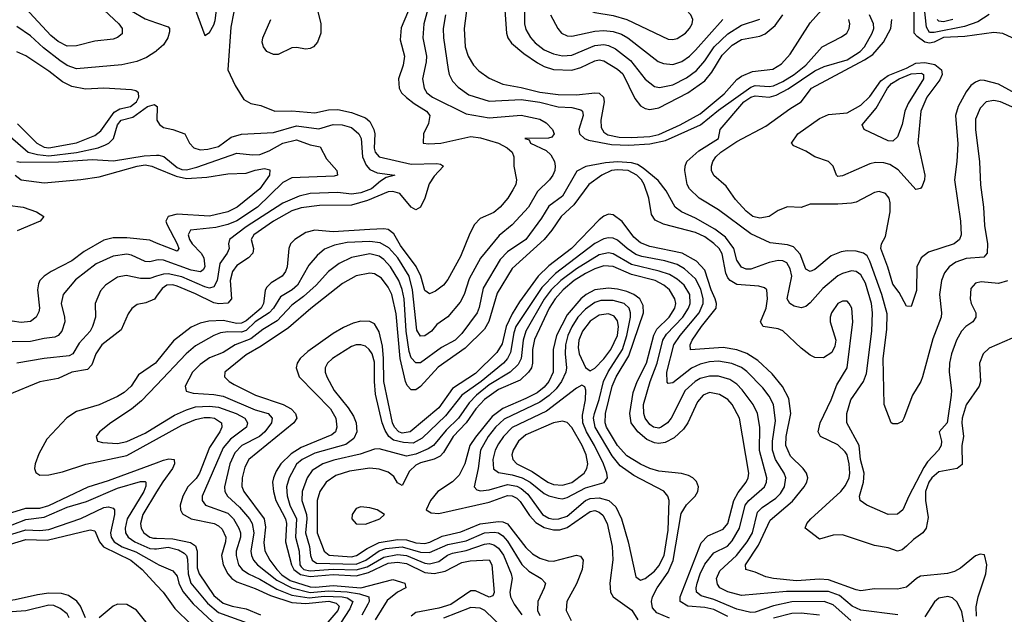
# Model space of a CAD drawing. Header units: inches. Extents: x 990535 to 1117859, y 769386 to 892122.
# Tile 345 of 656: x 1069403 to 1073696, y 795934 to 798529. Entities that reach past the tile are written whole.
import ezdxf

# ---------------------------------------------------------------- set-up
doc = ezdxf.new("R2010")
doc.units = ezdxf.units.IN
doc.header["$MEASUREMENT"] = 0
doc.layers.add('B0769', color=7, linetype='Continuous')
doc.layers.add('B0779', color=7, linetype='Continuous')

msp = doc.modelspace()

# ---------------------------------------------------------------- linework, layer by layer
at = {"layer": 'B0769', "color": 5}
for points, elevation in [([(1070000, 799295.9), (1069990, 799298.8), (1069890, 799296.4), (1069810, 799314.1), (1069730, 799308.1), (1069710, 799298.7), (1069690, 799279.5), (1069660.6, 799230), (1069648.1, 799190), (1069641.6, 799070), (1069616.1, 798930), (1069617.1, 798910), (1069630, 798870.2), (1069656.1, 798836.1), (1069691.4, 798770), (1069770, 798703.2), (1069850, 798600.4), (1069890, 798567.2), (1069950, 798532.4), (1070000, 798514.9)], 2660), ([(1069771.2, 798570), (1069835.7, 798510), (1069849.3, 798490), (1069850, 798467.1), (1069830, 798450.8), (1069810, 798443.1), (1069730, 798434.9), (1069650, 798414.4), (1069610, 798413.8), (1069570, 798433.9), (1069539.2, 798459.2), (1069390, 798621.1)], 2640), ([(1070000, 798392.7), (1069996.9, 798390), (1069956.3, 798363.7), (1069913.5, 798346.5), (1069848.8, 798331.2), (1069650, 798314.9), (1069610, 798329.1), (1069577.9, 798350), (1069506.1, 798406.1), (1069450, 798458.5), (1069390, 798498.3)], 2660), ([(1069393.7, 798073.7), (1069477.5, 797990), (1069510, 797971.9), (1069530, 797969.6), (1069650, 797990.9), (1069730, 798022.8), (1069756.3, 798043.7), (1069814.5, 798125.5), (1069839.9, 798140.1), (1069886.5, 798150), (1069911.6, 798170), (1069922.2, 798190), (1069920.3, 798210), (1069910, 798218.3), (1069890, 798223.2), (1069769.3, 798229.3), (1069690, 798225.9), (1069630, 798237.5), (1069590, 798257.6), (1069530, 798304.8), (1069430, 798370.5), (1069390, 798389.1)], 2680), ([(1069328, 798048), (1069439.3, 797950), (1069480, 797940), (1069530, 797935.3), (1069651.2, 797948.8), (1069744.6, 797970), (1069777.3, 797982.7), (1069791.7, 797990), (1069812.3, 798010), (1069828.8, 798070), (1069844.7, 798090), (1069896.7, 798103.3), (1069959.6, 798150), (1069990, 798159), (1070000, 798151.9)], 2660), ([(1069390.6, 797910.6), (1069407.5, 797907.5), (1069572, 797908), (1069718.3, 797918.3), (1069812.3, 797912.3), (1069945.5, 797934.5), (1070000, 797936.9)], 2640), ([(1069383, 797850), (1069409.2, 797829.2), (1069510, 797817.5), (1069670, 797831.6), (1069750, 797843.5), (1069915, 797890), (1069950, 797895.2), (1069979.1, 797890), (1070000, 797881.2)], 2620), ([(1069350, 797719.5), (1069418.4, 797710), (1069476.3, 797690), (1069507.7, 797670), (1069492.7, 797650), (1069392.2, 797607.8)], 2580), ([(1070000, 797554.1), (1069970, 797565.9), (1069870, 797577.3), (1069810, 797576.8), (1069770, 797566.3), (1069683.3, 797516.7), (1069630, 797477.1), (1069539.7, 797430), (1069510.1, 797409.9), (1069491, 797390), (1069484.6, 797375.4), (1069480.7, 797350), (1069489.5, 797270.5), (1069486.5, 797253.5), (1069474.3, 797230), (1069450, 797211.9), (1069410, 797207.2), (1069370, 797213.5)], 2620), ([(1070000, 797478.7), (1069970, 797471.4), (1069950, 797473.4), (1069890, 797501.8), (1069870, 797505), (1069810, 797497), (1069736.3, 797463.7), (1069646.4, 797393.6), (1069593, 797330), (1069584.1, 797290), (1069598.8, 797230), (1069599.6, 797210), (1069586, 797170), (1069570.1, 797149.9), (1069556.5, 797143.5), (1069510, 797138.1), (1069450, 797124.1), (1069370, 797123.4)], 2640), ([(1070000, 797409.2), (1069970, 797399.7), (1069930, 797399.7), (1069867.1, 797412.9), (1069830, 797405.6), (1069776.9, 797370), (1069755.1, 797344.9), (1069732, 797290), (1069733.5, 797230), (1069720.9, 797190), (1069710, 797169.1), (1069662.2, 797117.8), (1069635, 797070), (1069618.3, 797061.7), (1069510, 797050.5), (1069390, 797029.2)], 2660), ([(1070000, 797322.5), (1069990, 797308.5), (1069953, 797293), (1069914.4, 797285.6), (1069891.3, 797268.7), (1069875.3, 797244.7), (1069844.7, 797175.3), (1069761.7, 797110), (1069734.6, 797070), (1069717.2, 797022.8), (1069698, 797002), (1069630, 796989.9), (1069570, 796962.2), (1069490, 796948.7), (1069350, 796890.5)], 2680), ([(1070000, 797035.6), (1069995.5, 797030), (1069921, 796979), (1069888.5, 796930), (1069858.7, 796901.3), (1069830, 796884), (1069750, 796848.6), (1069650, 796818.2), (1069608.4, 796791.6), (1069521.3, 796698.7), (1069485.8, 796634.2), (1069470.1, 796590), (1069467.3, 796570), (1069472.6, 796552.6), (1069490, 796541.4), (1069530, 796542.2), (1069590, 796555.7), (1069691.5, 796588.5), (1069870, 796627.5), (1070000, 796698.6)], 2720), ([(1070000, 796934.2), (1069934.7, 796865.3), (1069890.4, 796829.6), (1069799.8, 796770), (1069751.5, 796730), (1069736.5, 796710), (1069742, 796690), (1069764.1, 796684.1), (1069830, 796678.7), (1069870, 796687.4), (1069950, 796724), (1070000, 796754.7)], 2740), ([(1069350, 796372.7), (1069430, 796397.8), (1069490, 796397.8), (1069530, 796408.1), (1069701, 796490), (1069790, 796517.7), (1070000, 796595.3)], 2680), ([(1069370, 796324.5), (1069430, 796346.9), (1069510, 796357.7), (1069610, 796400.9), (1069694, 796426.1), (1069830, 796484), (1069930, 796513.6), (1069950, 796513), (1069953.5, 796510), (1069953, 796493), (1069944.6, 796470), (1069871.9, 796350), (1069862.5, 796310), (1069864.7, 796290), (1069875.7, 796270), (1069904.6, 796250), (1069970, 796220.9), (1069990, 796218.9), (1070000, 796220.3)], 2660), ([(1070000, 796468.6), (1069939.2, 796370), (1069929.4, 796330), (1069932.4, 796310), (1069943.7, 796290), (1069970, 796270.8), (1069986, 796266), (1070000, 796265.6)], 2680), ([(1069350, 796278.1), (1069430, 796301.8), (1069490, 796299.1), (1069530, 796303.7), (1069670, 796351.3), (1069770, 796399.4), (1069790, 796403.1), (1069810, 796397.8), (1069815.7, 796390), (1069816.6, 796370), (1069798.5, 796290), (1069801.3, 796270), (1069815.2, 796250), (1069850, 796228.8), (1069910, 796207), (1070000, 796155.3)], 2640), ([(1069330, 796230.2), (1069430, 796260.7), (1069523.2, 796256.8), (1069710, 796302.8), (1069730, 796298.6), (1069751, 796250), (1069768.9, 796228.9), (1069887.2, 796170), (1069936.6, 796130), (1070000, 796060.6)], 2620), ([(1069690, 795918.5), (1069668, 795970), (1069651.5, 795991.5), (1069615.9, 796015.9), (1069585.4, 796025.4), (1069530, 796026.2), (1069480.6, 796019.4), (1069382.8, 795997.2), (1069290, 795984.2), (1069236.1, 795963.9), (1069150, 795885.8)], 2620), ([(1069618.6, 795918.6), (1069610, 795935.4), (1069579.6, 795959.6), (1069551.9, 795971.9), (1069530, 795973.9), (1069430, 795948.8), (1069330, 795941.7), (1069290, 795929.6)], 2640), ([(1069983.5, 795863.5), (1069911.9, 795951.9), (1069870, 795976.5), (1069830, 795978.1), (1069810.2, 795969.8), (1069750, 795918.7)], 2620)]:
    msp.add_lwpolyline(points, dxfattribs=dict(at, elevation=elevation))
at = {"layer": 'B0779', "color": 5}
for points, elevation in [([(1070000, 798620), (1070010, 798616.6), (1070110, 798618.9), (1070130, 798612.2), (1070150, 798598.5), (1070170.1, 798570), (1070210, 798460.4), (1070230, 798473), (1070250, 798506.4), (1070255.4, 798524.6), (1070267.6, 798630), (1070265.2, 798670), (1070254.9, 798694.9), (1070230, 798725.5), (1070210, 798739.1), (1070150, 798755.2), (1070130, 798765.6), (1070101.8, 798801.8), (1070080.5, 798870), (1070054.3, 799010), (1070044.4, 799110), (1070030, 799154.4), (1070000, 799187.4)], 2680), ([(1071136.9, 798663.1), (1071066.4, 798493.6), (1071061.3, 798441.3), (1071080.7, 798370), (1071074.2, 798330), (1071054.6, 798270), (1071057, 798230), (1071068.3, 798210), (1071088.8, 798188.8), (1071122.3, 798162.3), (1071176.9, 798130), (1071191.7, 798110), (1071184.9, 798075.1), (1071163.8, 798030), (1071162, 797990), (1071186.4, 797986.4), (1071239.3, 797990), (1071370, 798018.7), (1071412.7, 798012.7), (1071490, 797989.2), (1071528.8, 797970), (1071550.1, 797950), (1071557, 797930), (1071557.8, 797890), (1071569.6, 797830), (1071565.8, 797810), (1071553.5, 797786.5), (1071530.5, 797749.5), (1071497.3, 797710), (1071470, 797687.5), (1071410, 797660.7), (1071385.7, 797634.3), (1071365, 797595), (1071325.4, 797494.6), (1071270, 797395), (1071250, 797369.8), (1071216.4, 797343.6), (1071190, 797332.4), (1071170, 797347.6), (1071151.8, 797410), (1071132, 797452), (1071063.3, 797543.3), (1071033.6, 797593.6), (1071010, 797612.5), (1070990, 797615.8), (1070930, 797613.8), (1070770, 797602.4), (1070690, 797609.9), (1070650, 797600.5), (1070602.5, 797570), (1070583, 797550), (1070576.4, 797530), (1070569.7, 797450.3), (1070562.4, 797430), (1070547.2, 797410), (1070499.2, 797380.8), (1070479.4, 797360.6), (1070473.1, 797346.9), (1070466.5, 797290), (1070455.1, 797270), (1070390, 797215.2), (1070370, 797204.3), (1070350, 797203.1), (1070290, 797215.8), (1070226.9, 797213.1), (1070190, 797204.3), (1070150, 797186.5), (1070073.4, 797126.6), (1070000, 797035.6)], 2720), ([(1073842, 798670), (1073821.7, 798510), (1073817.2, 798490), (1073804.6, 798470), (1073790, 798454.2), (1073770, 798444.2), (1073730, 798449.9), (1073690, 798468.7), (1073650, 798472.3), (1073524.3, 798455.7), (1073430, 798450.4), (1073390, 798431), (1073370, 798426.5), (1073350, 798430.9), (1073315.2, 798455.2), (1073303.5, 798470), (1073302.4, 798570)], 2680), ([(1071187, 798590), (1071165.5, 798510), (1071160.3, 798450), (1071176.5, 798370), (1071175.3, 798344.7), (1071159.5, 798270), (1071167, 798230), (1071178.4, 798210), (1071202.3, 798190), (1071350, 798117.8), (1071450, 798099.9), (1071590, 798111.4), (1071670, 798094.2), (1071698.9, 798078.9), (1071726.6, 798050), (1071732.8, 798030), (1071723.4, 798016.6), (1071707.8, 798012.2), (1071604.9, 798010), (1071624.7, 798004.7), (1071630.3, 797990), (1071697.9, 797957.9), (1071719.4, 797939.4), (1071734.8, 797910), (1071737, 797890), (1071735.8, 797870), (1071727.8, 797850), (1071713, 797830), (1071660.8, 797779.2), (1071621.2, 797710), (1071550, 797633.3), (1071493.3, 797586.7), (1071412.5, 797487.5), (1071362.3, 797397.7), (1071341.4, 797330), (1071324.1, 797295.9), (1071270, 797232.6), (1071222, 797198), (1071198.3, 797170), (1071170, 797148.9), (1071150, 797147.8), (1071133.9, 797173.9), (1071116, 797350), (1071100.3, 797410), (1071051.1, 797490), (1071012.8, 797532.8), (1070974.5, 797554.5), (1070930, 797560.6), (1070830, 797556.3), (1070775.2, 797544.8), (1070732.3, 797527.7), (1070700.5, 797499.5), (1070663.2, 797456.8), (1070614.4, 797370), (1070590.2, 797349.8), (1070540.2, 797319.8), (1070509.8, 797270), (1070490.3, 797249.7), (1070430, 797210.8), (1070390, 797171.8), (1070370, 797164.4), (1070310, 797166.5), (1070278.3, 797161.7), (1070249.6, 797150.4), (1070170, 797105), (1070128.5, 797070), (1070000, 796934.2)], 2740), ([(1071354.4, 798590), (1071340.7, 798490), (1071345.3, 798410), (1071358.3, 798370), (1071382, 798330), (1071405.4, 798305.4), (1071450, 798273), (1071510, 798247.1), (1071590, 798233.3), (1071670, 798213.1), (1071750, 798202.8), (1071830, 798200.5), (1071910, 798210.1), (1071930, 798207.9), (1071948.4, 798190), (1071951.9, 798170), (1071937.2, 798090), (1071938.8, 798058.8), (1071950, 798038.4), (1071966.6, 798026.6), (1072016.6, 798016.6), (1072070, 798013.9), (1072150, 798018.7), (1072190, 798027.6), (1072283.1, 798070), (1072370, 798117.8), (1072475.1, 798204.9), (1072530, 798267.2), (1072550, 798282.9), (1072597.6, 798302.4), (1072686.8, 798313.2), (1072724.1, 798335.9), (1072761.6, 798378.4), (1072850, 798514.7), (1072898.1, 798570)], 2780), ([(1073630, 798551.3), (1073580, 798520), (1073521.6, 798498.4), (1073390, 798472.1), (1073370, 798473), (1073356.7, 798496.7), (1073346.4, 798590)], 2660), ([(1070336.3, 798563.7), (1070323.6, 798496.4), (1070310.7, 798310), (1070341.8, 798241.8), (1070380.4, 798180.4), (1070410, 798162.4), (1070454.4, 798154.4), (1070516, 798130), (1070590, 798131.7), (1070690, 798121.8), (1070750, 798135.1), (1070790, 798136.8), (1070850, 798123.6), (1070910, 798100.1), (1070930, 798084), (1070947.3, 798050), (1070950.7, 798030), (1070948.1, 797968), (1070952.5, 797950), (1070969.9, 797929.9), (1071110, 797898.8), (1071221.6, 797901.6), (1071238.2, 797898.2), (1071250.2, 797890.1), (1071210, 797846.5), (1071187.7, 797812.3), (1071168.8, 797750), (1071150, 797710.7), (1071130, 797698.4), (1071110, 797709.9), (1071060.5, 797770), (1071030, 797778.4), (1071010, 797777.2), (1070919.6, 797740.4), (1070850, 797719.7), (1070710, 797718), (1070630, 797708.3), (1070590, 797694.2), (1070510, 797650.2), (1070423.3, 797590), (1070412.1, 797570), (1070422.1, 797530), (1070420.1, 797510), (1070400.1, 797490), (1070350, 797455.5), (1070330.8, 797430), (1070320.2, 797390), (1070325.7, 797310), (1070310, 797291.1), (1070271.3, 797288.7), (1070250, 797293.2), (1070170, 797333.1), (1070090, 797366.3), (1070070, 797372), (1070044, 797370), (1070023.9, 797356.1), (1070000, 797322.5)], 2680), ([(1070701.4, 798570), (1070716.4, 798510), (1070715.9, 798470), (1070701, 798430), (1070683.2, 798410), (1070670, 798402.4), (1070650, 798400.2), (1070610, 798407), (1070590, 798405.2), (1070530, 798376.5), (1070510, 798376.9), (1070479.9, 798390), (1070465.2, 798410), (1070460.2, 798430), (1070462.9, 798450), (1070498.2, 798530)], 2680), ([(1071258.8, 798550), (1071249.2, 798490), (1071250.6, 798449.4), (1071271.5, 798311.5), (1071275.9, 798290), (1071290, 798260.2), (1071314.3, 798234.3), (1071361.5, 798201.5), (1071450, 798173.7), (1071590, 798179.9), (1071670, 798169), (1071750, 798148.1), (1071810, 798144.8), (1071850, 798135), (1071856.6, 798130), (1071859.2, 798110), (1071840.4, 798050), (1071843.6, 798030), (1071864.8, 798010), (1071882.3, 798002.3), (1071983.4, 797983.4), (1072059.2, 797980.8), (1072150, 797987.6), (1072218.4, 798001.6), (1072370.8, 798069.2), (1072450, 798133.7), (1072590, 798234.2), (1072610, 798241.1), (1072670, 798237.2), (1072690, 798240.3), (1072730, 798258.7), (1072779.9, 798290), (1072830.3, 798330), (1072902, 798410), (1072986.4, 798453.6), (1073008.7, 798470), (1073019.9, 798490), (1073022.8, 798510), (1073017.7, 798530)], 2760), ([(1071518.2, 798570), (1071525.4, 798470), (1071531.6, 798450), (1071546.8, 798426.8), (1071600.7, 798380.7), (1071660.3, 798340.3), (1071690, 798324), (1071730, 798311.9), (1071810, 798308.3), (1071850, 798320.4), (1071910, 798349.7), (1071930, 798353.3), (1071950, 798349.7), (1072010, 798312.8), (1072032, 798292), (1072085.4, 798185.4), (1072110, 798153.2), (1072130, 798140.6), (1072150, 798136.3), (1072190, 798143.5), (1072315.3, 798210), (1072390, 798262.3), (1072420.9, 798299.1), (1072465.6, 798374.4), (1072510, 798418.1), (1072550, 798442.9), (1072630, 798456.5), (1072653.5, 798466.5), (1072696.4, 798503.6), (1072729.5, 798550)], 2820), ([(1071604.2, 798570), (1071603.7, 798510), (1071610, 798485.2), (1071630, 798451.5), (1071650, 798428.4), (1071690, 798397.8), (1071730, 798379.3), (1071770, 798371.2), (1071810, 798374.2), (1071910, 798416), (1071950, 798420.2), (1071970, 798416.6), (1072001.1, 798401.1), (1072066.5, 798350), (1072130, 798269.4), (1072170, 798236.6), (1072192.3, 798232.3), (1072250, 798243.9), (1072310, 798274.6), (1072353.3, 798306.7), (1072390, 798349.1), (1072430.1, 798409.9), (1072490, 798466.5), (1072550, 798504.1), (1072630, 798531.6)], 2840), ([(1071716.6, 798550), (1071749.7, 798489.7), (1071765.4, 798470), (1071790, 798458.3), (1071810, 798457.3), (1071910, 798478.4), (1071950, 798481.4), (1071990, 798477.8), (1072026.2, 798466.2), (1072055.1, 798450), (1072186.2, 798346.2), (1072210, 798337.9), (1072250, 798333.7), (1072290, 798346.8), (1072323.4, 798370), (1072350, 798395.7), (1072468.7, 798530)], 2860), ([(1073742.2, 798142.2), (1073679.6, 798170), (1073650, 798175.9), (1073616.5, 798170), (1073590, 798143.1), (1073570, 798095.1), (1073569.6, 798049.6), (1073588, 797908), (1073592.2, 797807.8), (1073605.1, 797710), (1073609.1, 797630.9), (1073622.3, 797550), (1073621, 797510), (1073607.2, 797492.8), (1073530, 797486.2), (1073484.7, 797470), (1073455.4, 797450), (1073435.7, 797424.3), (1073422.3, 797390), (1073413.3, 797330), (1073422.5, 797250), (1073420.4, 797230), (1073383.8, 797136.2), (1073339.8, 796970), (1073332.5, 796950), (1073296.1, 796890), (1073258.4, 796790), (1073250, 796775), (1073230, 796764.5), (1073210, 796765.2), (1073202.5, 796770), (1073171.8, 796850), (1073168.3, 797050), (1073183.3, 797176.7), (1073184.4, 797244.4), (1073161.4, 797330), (1073110, 797475.6), (1073098, 797498), (1073081.9, 797510), (1073050, 797518.6), (1073010, 797520.1), (1072984.3, 797515.7), (1072941.1, 797498.9), (1072870, 797438.1), (1072849.9, 797429.9), (1072830, 797440.7), (1072806, 797506), (1072776.8, 797536.8), (1072750, 797546.1), (1072675.1, 797555.1), (1072590, 797594.9), (1072450, 797699.1), (1072364.7, 797750), (1072322.9, 797790), (1072313.5, 797810), (1072303.4, 797870), (1072304.6, 797890), (1072311.9, 797910), (1072363.7, 797956.3), (1072449.6, 798010), (1072456.4, 798050), (1072559.5, 798170), (1072590, 798191.3), (1072610, 798196.3), (1072670, 798190.3), (1072701.2, 798198.8), (1072753.1, 798226.9), (1072870, 798305.8), (1072910, 798324.4), (1073010, 798353.3), (1073067.2, 798390), (1073086.3, 798410), (1073120.4, 798470), (1073127.4, 798490), (1073125.8, 798510), (1073107.8, 798550)], 2740), ([(1070000, 798514.9), (1070050, 798497.4), (1070055.5, 798490), (1070055.6, 798475.6), (1070049.2, 798450), (1070030, 798418.5), (1070000, 798392.7)], 2660), ([(1073790, 798182.5), (1073670, 798247.7), (1073610, 798263.1), (1073590, 798264.8), (1073570, 798256.6), (1073550, 798240.9), (1073530, 798213.9), (1073494.8, 798150), (1073483.5, 798110), (1073492.9, 797987.1), (1073489, 797910), (1073478.6, 797830), (1073504.5, 797650), (1073507.9, 797590), (1073500.7, 797570), (1073477.8, 797550), (1073365.3, 797514.7), (1073332.7, 797490), (1073314.6, 797450), (1073313.4, 797346.6), (1073290, 797277.6), (1073270, 797278.3), (1073237.9, 797337.9), (1073210, 797374.6), (1073188.4, 797448.4), (1073157.7, 797530), (1073160.4, 797550), (1073177.7, 797582.3), (1073197.8, 797690), (1073198, 797730), (1073193.4, 797750), (1073177.9, 797770), (1073150, 797778.3), (1073130, 797774.8), (1073050, 797732.9), (1073030, 797728.4), (1072970, 797723), (1072850, 797724.4), (1072810, 797708.7), (1072750, 797711.6), (1072710, 797695.8), (1072670, 797670.4), (1072630, 797662.1), (1072598.9, 797670), (1072570, 797692.5), (1072524.3, 797744.3), (1072482.5, 797802.5), (1072429, 797849), (1072419.5, 797870), (1072418.7, 797890), (1072425.2, 797910), (1072437.7, 797930), (1072460.5, 797950), (1072530, 797997.5), (1072655.9, 798064.1), (1072760.4, 798139.6), (1072810.6, 798170), (1072855.3, 798230), (1073086.3, 798353.7), (1073122.5, 798377.5), (1073168.7, 798430), (1073200.7, 798490), (1073204.8, 798530)], 2720), ([(1073470.8, 798529.2), (1073430, 798520), (1073410, 798522.1), (1073402.4, 798530)], 2640), ([(1070000, 798151.9), (1070002.6, 798150), (1070001.5, 798090), (1070012, 798072), (1070030, 798058.4), (1070070.5, 798050), (1070122.4, 798030), (1070143.1, 797990), (1070161.7, 797970), (1070190, 797961), (1070223.2, 797963.2), (1070270, 797975.9), (1070324.4, 798015.6), (1070370, 798028.5), (1070510, 798035.8), (1070610, 798065.2), (1070706.9, 798053.1), (1070770, 798070.9), (1070809.3, 798069.3), (1070850, 798058.3), (1070882, 798030), (1070891.8, 798010), (1070897.2, 797930), (1070913.3, 797893.3), (1070930, 797874.6), (1070961, 797861), (1071038, 797850), (1071000.5, 797839.5), (1070975.7, 797824.3), (1070936.7, 797790), (1070890, 797772.7), (1070850, 797767.6), (1070790, 797775.1), (1070670, 797770.8), (1070622, 797758), (1070550, 797727.6), (1070390, 797624.2), (1070318.3, 797570), (1070312.9, 797550), (1070316.1, 797530), (1070307.6, 797510), (1070275.9, 797464.1), (1070264.4, 797390), (1070250, 797363.4), (1070230, 797357.5), (1070210, 797362.4), (1070110, 797407.2), (1070050, 797420.1), (1070030, 797418.7), (1070000, 797409.2)], 2660), ([(1070000, 797936.9), (1070010, 797937.4), (1070031, 797931.1), (1070090, 797883.2), (1070110, 797875.1), (1070130, 797873.6), (1070175.5, 797884.5), (1070350, 797946.3), (1070418.3, 797938.3), (1070450, 797940.5), (1070490, 797956.4), (1070550, 797989.3), (1070610, 798003.9), (1070670, 797982.3), (1070713.5, 797973.5), (1070740.8, 797920.8), (1070786.2, 797870), (1070788, 797850), (1070773.7, 797846.3), (1070590, 797839.3), (1070550, 797818.1), (1070439.1, 797710), (1070350, 797650.4), (1070310, 797634.3), (1070258.5, 797621.5), (1070148.3, 797610), (1070137.6, 797590), (1070143.6, 797570), (1070155.3, 797550), (1070194.3, 797510), (1070206, 797490), (1070210.1, 797449.9), (1070203.2, 797436.8), (1070191.9, 797428.1), (1070150, 797435.2), (1070030, 797479.1), (1070010, 797481.1), (1070000, 797478.7)], 2640), ([(1073710, 797388.8), (1073670, 797378.1), (1073594.6, 797385.4), (1073570, 797378.4), (1073550, 797355.6), (1073547, 797310), (1073551.8, 797290), (1073571.5, 797250), (1073572.1, 797230), (1073558.5, 797210), (1073528.4, 797190), (1073509.4, 797170), (1073487.6, 797130), (1073465.5, 797070), (1073457, 797030), (1073455, 796990), (1073465.3, 796910), (1073463.7, 796890), (1073446.4, 796770), (1073411.8, 796730), (1073422.2, 796690), (1073420.9, 796670), (1073409.4, 796650), (1073361.3, 796598.7), (1073345.1, 796574.9), (1073279.4, 796450), (1073253.2, 796390), (1073230, 796370.9), (1073189.4, 796370), (1073097, 796410), (1073067.6, 796430), (1073063.9, 796450), (1073082.1, 796510), (1073085.2, 796550), (1073068.4, 796610), (1073063.4, 796670), (1073009.9, 796770), (1073008.8, 796810), (1073027.4, 796870), (1073081.4, 796950), (1073095.3, 796984.7), (1073118.1, 797170), (1073121.5, 797250), (1073116.4, 797290), (1073090, 797379), (1073070, 797414.7), (1073050, 797429.9), (1073030, 797432.7), (1072990, 797421.6), (1072969.4, 797410.6), (1072904.1, 797355.9), (1072850, 797293.4), (1072830, 797277.6), (1072810, 797270.6), (1072779, 797279), (1072760.9, 797290), (1072748.7, 797310), (1072768.8, 797410), (1072761.6, 797441.6), (1072747.3, 797467.3), (1072730, 797476.4), (1072710, 797477.8), (1072670, 797469.6), (1072590, 797439.8), (1072570, 797440.3), (1072550, 797449.4), (1072530, 797478.8), (1072516, 797530), (1072479.8, 797579.8), (1072433.9, 797613.9), (1072350, 797663), (1072288.5, 797690), (1072261.1, 797710), (1072221.2, 797781.2), (1072186.4, 797826.4), (1072121.3, 797881.3), (1072096.4, 797896.4), (1072070, 797903.6), (1072010, 797908.4), (1071956.4, 797903.6), (1071871.6, 797888.4), (1071832.7, 797867.3), (1071770, 797759.3), (1071710, 797714.3), (1071678.1, 797661.9), (1071610.1, 797570), (1071530, 797515.4), (1071497.5, 797482.5), (1071423.1, 797356.9), (1071406.7, 797273.3), (1071397.7, 797250), (1071330, 797159.6), (1071300.9, 797130), (1071241.7, 797098.3), (1071150, 797030.9), (1071130, 797031.6), (1071110, 797052.7), (1071100.3, 797080.3), (1071087.6, 797170), (1071079.1, 797310), (1071070.7, 797350.7), (1071055.5, 797390), (1071019.1, 797450), (1070990, 797482.1), (1070970, 797496.6), (1070930, 797506.8), (1070850, 797491.5), (1070795.3, 797464.7), (1070750, 797429.4), (1070695.7, 797370), (1070639.8, 797320.2), (1070590, 797283.6), (1070525.1, 797214.9), (1070462.9, 797177.1), (1070410, 797135.6), (1070342.6, 797110), (1070290, 797076.4), (1070230, 797053.6), (1070190, 797024.3), (1070156.4, 796990), (1070124.1, 796930), (1070128.1, 796908.1), (1070159.5, 796899.5), (1070250, 796892.8), (1070290, 796885.2), (1070430, 796826.4), (1070486.5, 796810), (1070503.3, 796790), (1070501.5, 796770), (1070472, 796730), (1070448, 796710), (1070371.6, 796670), (1070341.2, 796638.8), (1070319.4, 796590), (1070295.7, 796490), (1070297.5, 796470), (1070309.1, 796450), (1070361.7, 796401.7), (1070405.2, 796350), (1070416.5, 796330), (1070424.2, 796290), (1070410.1, 796210), (1070413.1, 796190), (1070422.8, 796170), (1070440.3, 796150), (1070523.6, 796083.6), (1070589.1, 796049.1), (1070670, 796028.4), (1070750, 796035.7), (1070830, 796032.2), (1070883.9, 796023.9), (1070925.8, 796010), (1070926.5, 795990), (1070921.4, 795978.6), (1070894.7, 795930)], 2760), ([(1070000, 797881.2), (1070085.2, 797845.2), (1070130, 797835.8), (1070219, 797841), (1070310, 797856.4), (1070390, 797858.3), (1070430, 797872.5), (1070470, 797879.5), (1070493.9, 797873.9), (1070491.7, 797850), (1070449.6, 797790), (1070350.8, 797710), (1070310.2, 797690), (1070230, 797671.5), (1070090, 797680.6), (1070050.5, 797669.5), (1070040.5, 797650), (1070044.2, 797635.8), (1070090.1, 797550), (1070096.2, 797530), (1070090, 797518.7), (1070000, 797554.1)], 2620), ([(1073730, 797138.9), (1073630, 797094.7), (1073603.8, 797070), (1073588, 797030), (1073591.6, 796950), (1073586.3, 796930), (1073530, 796847.4), (1073512, 796790), (1073510.1, 796769.9), (1073517.2, 796710), (1073510.1, 796669.9), (1073512.7, 796587.3), (1073490.4, 796570), (1073410, 796555.3), (1073379.6, 796530), (1073367.1, 796510), (1073352.7, 796470), (1073352.1, 796430), (1073363.9, 796356.1), (1073354.8, 796310), (1073341.1, 796290), (1073300.1, 796259.9), (1073270, 796230.8), (1073250, 796215.8), (1073230, 796209.9), (1073190, 796224.5), (1073130, 796234.6), (1072990, 796280.5), (1072950, 796279), (1072890, 796261.3), (1072828.2, 796310), (1072834.7, 796330), (1072852.1, 796350), (1072983.8, 796470), (1073003.6, 796496.4), (1073019.1, 796530), (1073022.2, 796550), (1073019.2, 796590), (1073010.6, 796630), (1073002.6, 796642.6), (1072970, 796673.2), (1072894.6, 796710), (1072884.9, 796730), (1072893.7, 796770), (1072941.1, 796870), (1072965.3, 796934.7), (1073011.4, 797010), (1073035.6, 797210), (1073030.5, 797270), (1073019.7, 797290), (1073010, 797301.1), (1072990, 797301), (1072970, 797289.7), (1072942, 797250), (1072935.9, 797230), (1072935.9, 797210), (1072960.9, 797130), (1072956.7, 797103.3), (1072943.8, 797076.2), (1072907.6, 797052.4), (1072870, 797054.5), (1072850, 797064.5), (1072810, 797095.4), (1072730, 797170.5), (1072710, 797179), (1072644.2, 797190), (1072633.3, 797210), (1072658, 797270), (1072664, 797310), (1072659.8, 797350), (1072650, 797359.3), (1072625.4, 797365.4), (1072530, 797373.5), (1072501.1, 797390), (1072490, 797401.6), (1072481.9, 797421.9), (1072466.3, 797506.3), (1072452.2, 797530), (1072430, 797552.7), (1072390, 797581.7), (1072350, 797600.7), (1072210, 797636.9), (1072173.9, 797653.9), (1072157.9, 797677.9), (1072145.9, 797750), (1072125.2, 797810), (1072113.3, 797830), (1072093.2, 797850), (1072055.2, 797870), (1072010, 797874.1), (1071983.5, 797870), (1071941.4, 797850), (1071885, 797810), (1071819, 797720.9), (1071763.4, 797670), (1071723, 797610), (1071689.3, 797570), (1071550, 797443.6), (1071485, 797335), (1071448.3, 797211.7), (1071430, 797178.3), (1071344.6, 797095.4), (1071227.3, 797012.7), (1071150, 796927.7), (1071130, 796913.9), (1071110, 796913.3), (1071092.4, 796932.4), (1071085.7, 796950), (1071061.1, 797050), (1071044.4, 797244.4), (1071025.8, 797330), (1071010, 797361.9), (1070980.6, 797400.6), (1070950, 797419.9), (1070930, 797423.1), (1070870, 797410.4), (1070810, 797377.9), (1070671.6, 797268.4), (1070575.5, 797184.5), (1070455.8, 797104.2), (1070390, 797066.5), (1070296.8, 796990), (1070295.2, 796970), (1070315.9, 796950), (1070337.4, 796937.4), (1070431.1, 796890), (1070551.5, 796850), (1070586.5, 796830), (1070606.1, 796810), (1070611, 796790), (1070598.1, 796770), (1070401.6, 796610), (1070383.8, 796576.2), (1070372.2, 796530), (1070371.8, 796491.8), (1070379.9, 796470), (1070469.5, 796350), (1070474.7, 796314.7), (1070467.7, 796247.7), (1070471.6, 796211.6), (1070494.1, 796170), (1070524.2, 796130), (1070546, 796106), (1070581.7, 796081.7), (1070670, 796054), (1070692.1, 796052.1), (1070770, 796059.8), (1070890, 796050), (1071030, 796085.3), (1071082.7, 796070), (1071087.1, 796050), (1071050, 796030.9), (1071005.8, 795994.2), (1070952.2, 795910)], 2780), ([(1073574.3, 795925.7), (1073573.5, 795966.5), (1073582.5, 796010), (1073615.4, 796110), (1073619.8, 796150), (1073610, 796193.2), (1073590, 796196.2), (1073570, 796189.6), (1073505.2, 796134.8), (1073479, 796121), (1073447.8, 796112.2), (1073330, 796099.7), (1073312.8, 796090), (1073270, 796052.5), (1073230, 796043.1), (1073130, 796044.9), (1073070, 796037), (1073050, 796040.1), (1072930, 796084.2), (1072890, 796087), (1072790, 796080.2), (1072689.9, 796089.9), (1072656.7, 796096.7), (1072610, 796117.1), (1072568.8, 796128.8), (1072567.9, 796150), (1072624.7, 796235.3), (1072675.6, 796344.4), (1072772.1, 796427.9), (1072823.9, 796490), (1072834.9, 796510), (1072838.8, 796530), (1072832.7, 796550), (1072818.3, 796570), (1072763.4, 796623.4), (1072743.2, 796670), (1072744.3, 796710), (1072765.3, 796810), (1072756.1, 796876.1), (1072728.6, 796928.6), (1072683.7, 796983.7), (1072621.1, 797041.1), (1072572.7, 797072.7), (1072530, 797088.3), (1072470, 797097.9), (1072328.1, 797088.1), (1072325.9, 797110), (1072335.6, 797130), (1072375.6, 797190), (1072439.1, 797270), (1072441.3, 797290), (1072435.7, 797310), (1072417.7, 797350), (1072390, 797435.8), (1072354.3, 797474.3), (1072291.2, 797510), (1072150, 797539.3), (1072110, 797554.7), (1072079.9, 797579.9), (1072030, 797647.5), (1071990, 797677.1), (1071970, 797679.8), (1071950, 797671.8), (1071930, 797655.9), (1071808.3, 797530), (1071710, 797455), (1071663.6, 797410), (1071582, 797298), (1071550, 797245.6), (1071524, 797190), (1071506.1, 797113.9), (1071483.3, 797076.7), (1071390, 796984.6), (1071290, 796919.8), (1071230, 796835.5), (1071105, 796730), (1071070, 796724.1), (1071055.4, 796730), (1071036.5, 796750), (1071028.8, 796768.8), (1070990.8, 796950), (1070989.8, 797049.8), (1070984.1, 797104.1), (1070970, 797166), (1070950, 797201.4), (1070930, 797211.7), (1070890, 797212.8), (1070856.2, 797203.8), (1070814.8, 797185.2), (1070770, 797159.9), (1070659.3, 797080.7), (1070626.3, 797050), (1070613.1, 797030), (1070607.9, 797010), (1070621.2, 796970), (1070758.5, 796830), (1070780.7, 796790), (1070786, 796750), (1070779.6, 796730), (1070763.2, 796716.8), (1070630, 796662.5), (1070585.9, 796634.1), (1070541, 796590), (1070520.9, 796559.1), (1070509.1, 796530), (1070505.8, 796510), (1070509, 796470), (1070520.3, 796430), (1070561.6, 796350), (1070565.6, 796330), (1070562.2, 796250), (1070587.9, 796150), (1070597.5, 796130), (1070627.8, 796107.8), (1070670, 796099.1), (1070770, 796107.3), (1070870, 796102.3), (1070923.8, 796116.2), (1071010, 796157.2), (1071050, 796161.2), (1071090, 796155.9), (1071170, 796116.8), (1071210, 796112.3), (1071258, 796122), (1071330, 796159.9), (1071367.4, 796167.4), (1071450, 796172.3), (1071461.3, 796150), (1071471.5, 796028.6), (1071465.2, 796014.8), (1071450, 796008.9), (1071390, 796036.1), (1071370, 796035.9), (1071282.8, 795977.2), (1071230, 795960.7), (1071130, 795941.1), (1071110, 795926.5)], 2820), ([(1073231.1, 795931.1), (1073070, 795951.4), (1073032.1, 795970), (1072976.6, 796016.6), (1072930, 796033.2), (1072746.2, 796033.8), (1072550, 796016), (1072490, 796031.4), (1072456.1, 796050), (1072445, 796065), (1072441, 796090), (1072456, 796124), (1072527.5, 796190), (1072575.4, 796250), (1072597.3, 796290), (1072620.4, 796379.6), (1072639.4, 796400.6), (1072699.3, 796440.7), (1072719.5, 796460.5), (1072737.8, 796490), (1072743, 796530), (1072736.1, 796550), (1072698, 796610), (1072684.7, 796650), (1072684.5, 796690), (1072698.9, 796778.9), (1072689.1, 796850), (1072670, 796885.7), (1072642.4, 796922.4), (1072573.7, 796993.7), (1072550, 797010.7), (1072508, 797028), (1072450, 797037.9), (1072410, 797036.3), (1072370, 797025.6), (1072332.3, 797007.7), (1072250, 796944.1), (1072230, 796941), (1072226.2, 796946.2), (1072223.8, 796990), (1072255.2, 797110), (1072282, 797150), (1072365.6, 797250), (1072383.2, 797290), (1072383.3, 797310), (1072372.9, 797352.9), (1072350, 797398.5), (1072301.4, 797441.4), (1072270, 797460.7), (1072216, 797476), (1072114.8, 797494.8), (1072090, 797503.9), (1072051.6, 797530), (1072010, 797566.3), (1071990, 797575.4), (1071970, 797576.8), (1071950, 797571.8), (1071910, 797551.7), (1071739, 797421), (1071679.4, 797360.5), (1071566.6, 797190), (1071557.6, 797162.4), (1071542.9, 797077.1), (1071529.5, 797050.5), (1071511.8, 797030), (1071414.7, 796950), (1071330.4, 796890), (1071260, 796800), (1071158, 796702), (1071118.6, 796681.4), (1071075.8, 796684.2), (1071033.4, 796693.4), (1071012.6, 796710), (1070995.9, 796735.9), (1070983.6, 796770), (1070954.8, 796894.8), (1070949.7, 796949.7), (1070950, 797034.3), (1070939.3, 797070), (1070926.8, 797090), (1070910, 797103.6), (1070890, 797109.9), (1070870, 797109.3), (1070850, 797102.1), (1070766.2, 797050), (1070745.1, 797030), (1070735, 797010), (1070734.6, 796990), (1070742.1, 796970), (1070774.5, 796910), (1070835.6, 796835.6), (1070858.5, 796798.5), (1070869.3, 796770), (1070872.7, 796730), (1070859.1, 796700.9), (1070825, 796675), (1070690, 796636.9), (1070634, 796610), (1070610, 796589.4), (1070578, 796530), (1070566.8, 796490), (1070568.7, 796451.3), (1070580.8, 796410), (1070609.1, 796350), (1070605.7, 796270), (1070621, 796210), (1070625, 796150), (1070630, 796141.5), (1070641.3, 796130), (1070670, 796123.2), (1070770, 796130.3), (1070870, 796127.9), (1070918.3, 796141.7), (1070990, 796183.6), (1071050, 796194.6), (1071090, 796191.2), (1071170, 796157.4), (1071190, 796154.6), (1071230, 796165), (1071267.8, 796192.2), (1071290, 796201.1), (1071350, 796212.6), (1071430, 796240.6), (1071450, 796243), (1071470, 796237.6), (1071490, 796222.2), (1071511.8, 796191.8), (1071545.2, 796110), (1071550.1, 796090), (1071539.4, 796030), (1071542.6, 796010), (1071558.5, 795978.5), (1071592, 795932)], 2840), ([(1073026.9, 795906.9), (1072950, 795974.6), (1072910, 795989.2), (1072770, 795987.8), (1072688.9, 795971.1), (1072610, 795942.6), (1072590, 795941.4), (1072530, 795957), (1072430, 795997.8), (1072374.4, 796014.4), (1072354.5, 796030), (1072352.8, 796050), (1072357.4, 796070), (1072370, 796110.8), (1072390, 796152.2), (1072430, 796202.6), (1072488.6, 796231.4), (1072510, 796255), (1072541.9, 796310), (1072565.8, 796410), (1072581.4, 796430), (1072649.9, 796490), (1072658.8, 796510), (1072660.3, 796530), (1072628.2, 796648.2), (1072630.3, 796750.3), (1072620.1, 796810), (1072600.8, 796850), (1072553.2, 796913.2), (1072530, 796937.8), (1072498.6, 796958.6), (1072450, 796972.4), (1072410, 796973.7), (1072370, 796962.4), (1072347.5, 796950), (1072304.9, 796910), (1072243.1, 796790), (1072226.8, 796770), (1072200.2, 796750), (1072190, 796746.2), (1072167, 796750), (1072150, 796761.9), (1072129.6, 796790), (1072123.7, 796810), (1072123, 796850), (1072152.4, 796950), (1072182.2, 797030), (1072206.8, 797130), (1072223.3, 797156.7), (1072293.6, 797230), (1072318.6, 797270), (1072325.8, 797290), (1072324.5, 797330), (1072300.1, 797370), (1072270, 797396.9), (1072236.5, 797416.5), (1072191.7, 797431.7), (1072070, 797460.2), (1071990, 797507.4), (1071970, 797511.4), (1071930, 797503.1), (1071830, 797441.6), (1071762.1, 797390), (1071720.2, 797350), (1071690, 797308.8), (1071609.2, 797170), (1071597.6, 797130), (1071590, 797050), (1071576.5, 797023.5), (1071541.8, 796990), (1071450, 796935.4), (1071394.9, 796890), (1071363.3, 796856.7), (1071315.9, 796790), (1071262.5, 796737.5), (1071207.3, 796670), (1071184.4, 796655.6), (1071130, 796632.8), (1071090, 796623.7), (1070970, 796656.2), (1070950, 796654.9), (1070887.9, 796632.1), (1070773.1, 796606.9), (1070725.2, 796590), (1070678.4, 796561.6), (1070655.6, 796530), (1070634.2, 796470), (1070633.3, 796430), (1070653.1, 796370), (1070655.2, 796350), (1070649.6, 796290), (1070667, 796230), (1070670.6, 796190), (1070677.4, 796170), (1070697.6, 796157.6), (1070870, 796153.1), (1070912.5, 796170), (1070969.5, 796210.5), (1070999.6, 796220.4), (1071070, 796227.7), (1071150, 796205.6), (1071190, 796203.9), (1071270, 796239), (1071350, 796254.2), (1071430, 796289.8), (1071472.1, 796292.1), (1071490, 796288.9), (1071510, 796276.8), (1071530, 796252.9), (1071591.9, 796151.9), (1071622.8, 796122.8), (1071676.5, 796090), (1071695.2, 796070), (1071690.2, 796050), (1071661.5, 795990), (1071660.7, 795950), (1071670, 795929.4)], 2860), ([(1072490, 795924), (1072430, 795954.3), (1072390, 795963.3), (1072316.4, 795970), (1072282.3, 795990), (1072282.1, 796010), (1072374.5, 796245.5), (1072403.7, 796276.3), (1072470, 796305.9), (1072489.9, 796330), (1072516.7, 796430), (1072535, 796465), (1072570.4, 796510), (1072579.5, 796530), (1072581.8, 796550), (1072541.2, 796790), (1072509.9, 796849.9), (1072490, 796871.6), (1072453.8, 796893.8), (1072410, 796901.6), (1072382.4, 796890), (1072358.8, 796861.2), (1072316.5, 796770), (1072297.7, 796742.3), (1072256.7, 796703.3), (1072217, 796683), (1072190, 796679.1), (1072170, 796682), (1072137.2, 796697.2), (1072097.7, 796730), (1072069.6, 796770), (1072063.1, 796810), (1072078, 796902), (1072095.5, 796950), (1072135.9, 797030), (1072167.4, 797152.6), (1072181.2, 797178.8), (1072234.1, 797230), (1072259.6, 797270), (1072263.3, 797290), (1072259.9, 797310), (1072235.6, 797350), (1072210.9, 797370.9), (1072173, 797390), (1072070, 797417.4), (1071990, 797452.3), (1071950, 797453.9), (1071910, 797441.5), (1071870, 797421.6), (1071821, 797390), (1071773.1, 797350), (1071738.2, 797310), (1071711.9, 797270), (1071646.8, 797133.2), (1071638.9, 797090), (1071639.4, 797030), (1071634.1, 797010), (1071621.7, 796990), (1071584.6, 796955.4), (1071490, 796914.4), (1071430, 796871.3), (1071392.4, 796830), (1071350.2, 796769.9), (1071292.4, 796710), (1071250, 796639.5), (1071235.6, 796624.4), (1071210, 796610.5), (1071150, 796594.9), (1071130, 796584.9), (1071102, 796558), (1071070, 796495.4), (1071050, 796507.5), (1071034.5, 796534.6), (1071010, 796553.8), (1070970, 796567.4), (1070930, 796571.4), (1070841.2, 796558.8), (1070780.7, 796539.3), (1070738.5, 796510), (1070710.9, 796470), (1070700.4, 796430), (1070699.7, 796290), (1070730, 796210.1), (1070752.7, 796192.7), (1070850, 796184.3), (1070871.7, 796190), (1070918.6, 796221.4), (1070970, 796246.9), (1071050, 796259.7), (1071090, 796258.6), (1071130, 796245.3), (1071170, 796242.4), (1071191.8, 796248.2), (1071245.6, 796274.4), (1071326.8, 796293.2), (1071410, 796328.5), (1071490, 796338.6), (1071510, 796337.8), (1071530, 796328.9), (1071610, 796225.1), (1071638.4, 796198.4), (1071670, 796179.1), (1071707.5, 796167.5), (1071730, 796166.3), (1071830, 796192.2), (1071847.7, 796187.7), (1071859.2, 796170), (1071854.8, 796130), (1071830, 796067.2), (1071788.3, 795990), (1071785.9, 795950), (1071807, 795907)], 2880), ([(1072236.5, 795916.5), (1072180.7, 795940.7), (1072162.2, 795962.2), (1072157.6, 795990), (1072162.1, 796010), (1072181.9, 796050), (1072230, 796117.1), (1072251.4, 796168.6), (1072286.8, 796373.2), (1072310, 796411.2), (1072348.5, 796450), (1072359.5, 796470), (1072361.8, 796490), (1072354.1, 796514.1), (1072337.2, 796530), (1072319.2, 796539.2), (1072288.3, 796548.3), (1072190, 796559), (1072150, 796569.6), (1072109.2, 796589.2), (1072050, 796625.9), (1072010, 796670.8), (1071961.7, 796750), (1071954.9, 796770), (1071957, 796810), (1071986.5, 796930), (1072003.8, 796970), (1072058.8, 797061.2), (1072122.5, 797250), (1072121.9, 797281.9), (1072106.7, 797310), (1072080.4, 797330), (1072050, 797342.6), (1072010, 797353.3), (1071970, 797357.2), (1071910, 797349.2), (1071873, 797330), (1071850, 797310), (1071790, 797240.7), (1071743.9, 797150), (1071728.9, 797090), (1071729.4, 796990), (1071710.6, 796949.4), (1071690, 796925.5), (1071659, 796901), (1071610, 796875), (1071510, 796832.7), (1071463.1, 796796.9), (1071390, 796707), (1071365.5, 796670), (1071343.9, 796590), (1071318.7, 796541.3), (1071290, 796511.4), (1071226.5, 796470), (1071193.9, 796430), (1071175.3, 796390), (1071197.1, 796377.1), (1071230, 796374.4), (1071450, 796422.8), (1071530, 796452.1), (1071550, 796450.8), (1071570, 796440.5), (1071585.5, 796425.5), (1071625.2, 796365.2), (1071653.9, 796333.9), (1071690, 796312.1), (1071730, 796301.8), (1071757.2, 796302.8), (1071790, 796313.1), (1071890, 796382.7), (1071910, 796386.7), (1071930, 796380.3), (1071945.9, 796365.9), (1071964.5, 796330), (1071986.4, 796230), (1071988.7, 796171.3), (1071976.6, 796070), (1071978.3, 796030), (1071990.2, 796010), (1072072.3, 795952.3), (1072097.4, 795910)], 2920), ([(1070000, 796754.7), (1070077.6, 796802.4), (1070130, 796826.5), (1070170, 796839.1), (1070230, 796841.8), (1070270, 796837.8), (1070346.7, 796810), (1070385, 796790), (1070396.3, 796770), (1070391.1, 796750), (1070322.4, 796697.6), (1070290, 796660.6), (1070197.8, 796450), (1070199, 796430), (1070213.2, 796410), (1070310, 796374.8), (1070334.9, 796350), (1070358.3, 796310), (1070365.4, 796290), (1070366.1, 796270), (1070346.8, 796210), (1070346.1, 796190), (1070357.4, 796150), (1070372.5, 796130), (1070399.8, 796110), (1070450, 796087.1), (1070524.2, 796044.2), (1070590, 796018), (1070665.1, 796005.1), (1070730, 796012.9), (1070809.6, 796009.6), (1070830, 796005.5), (1070854.8, 795990), (1070842.7, 795957.3), (1070707.4, 795750)], 2740), ([(1070000, 796698.6), (1070110, 796758.8), (1070170, 796784.1), (1070207.2, 796792.8), (1070233.1, 796793.1), (1070252.8, 796790), (1070282.6, 796770), (1070284.6, 796750), (1070276.2, 796730), (1070230, 796661.1), (1070186.3, 796550), (1070172.9, 796527.1), (1070136.6, 796490), (1070113.9, 796450), (1070102.9, 796410), (1070103.6, 796390), (1070112.6, 796372.6), (1070150.2, 796350), (1070250.5, 796330.5), (1070270, 796320.3), (1070285.1, 796305.1), (1070301.8, 796270), (1070300.1, 796250), (1070282.1, 796190), (1070289.4, 796150), (1070309.7, 796110), (1070328.2, 796090), (1070350, 796075.1), (1070430, 796047), (1070495.7, 796015.7), (1070590, 795985.4), (1070650, 795981.4), (1070750.8, 795990.8), (1070782.9, 795982.9), (1070796, 795970), (1070789.8, 795950), (1070737.5, 795890)], 2720), ([(1070000, 796595.3), (1070030, 796606.3), (1070052.6, 796612.6), (1070075.9, 796610), (1070078.4, 796590), (1070069.6, 796570), (1070027.3, 796512.7), (1070000, 796468.6)], 2680), ([(1070000, 796265.6), (1070070, 796263.6), (1070147.4, 796247.4), (1070170, 796233.1), (1070177.3, 796210), (1070176.3, 796136.3), (1070184.8, 796110), (1070250, 796016.2), (1070290, 795982.9), (1070329.3, 795969.3), (1070390, 795957.2), (1070452.1, 795932.1)], 2680), ([(1070000, 796220.3), (1070050, 796227.2), (1070094.7, 796214.7), (1070120, 796200), (1070130.1, 796190), (1070134.4, 796174.4), (1070137.5, 796110), (1070149.6, 796069.6), (1070222.4, 795982.4), (1070270, 795941.1), (1070410.3, 795890.3)], 2660), ([(1070000, 796155.3), (1070010, 796149.6), (1070070, 796124), (1070090, 796100.3), (1070097.4, 796070), (1070113.9, 796033.9), (1070159.9, 795979.9), (1070241.9, 795901.9), (1070316.3, 795856.3), (1070377.6, 795830), (1070377.9, 795810), (1070364.1, 795790), (1070336.1, 795763.9), (1070250, 795697.1), (1070219.4, 795680.6), (1070170, 795663.4), (1070070, 795668), (1070050, 795687.4), (1070026.9, 795730), (1070000, 795757.5)], 2640), ([(1070000, 796060.6), (1070027.9, 796030), (1070079.4, 795959.4), (1070150, 795888.7), (1070144.1, 795875.9), (1070104.3, 795855.7), (1070070, 795828.3), (1070050, 795805.3), (1070030, 795799.6), (1070010, 795817), (1070000, 795834.6)], 2620), ([(1073520.9, 795890), (1073510, 795945), (1073490, 795986.8), (1073470, 796005.4), (1073450, 796011.3), (1073410, 796004.1), (1073392.2, 795987.8), (1073350, 795922.7)], 2840), ([(1071514.4, 795870), (1071430.4, 795950), (1071410, 795960.7), (1071370, 795963.1), (1071250, 795917)], 2840), ([(1072890, 795929.5), (1072810, 795938.6), (1072770, 795937.5), (1072690, 795917.2)], 2880)]:
    msp.add_lwpolyline(points, dxfattribs=dict(at, elevation=elevation))
for points, elevation in [([(1071982, 798738), (1071930, 798727), (1071903.5, 798710), (1071886.3, 798690), (1071866.6, 798650), (1071861.8, 798621.8), (1071867.5, 798590), (1071884.9, 798570), (1071910, 798559.8), (1071990, 798546.7), (1072050, 798529.7), (1072230, 798443.6), (1072250, 798442.3), (1072270, 798447.3), (1072306.3, 798470), (1072323.7, 798490), (1072334.7, 798510), (1072337.7, 798530), (1072329.8, 798550), (1072309.8, 798570), (1072221.7, 798621.7), (1072130, 798699.7), (1072070, 798726.8), (1072010, 798737.6)], 2880), ([(1073310, 797787.8), (1073233.2, 797873.2), (1073196.9, 797896.9), (1073170, 797904.7), (1073134.5, 797905.5), (1073110, 797899.7), (1072990, 797847.5), (1072970, 797844.6), (1072964.1, 797850), (1072949.9, 797890), (1072929.9, 797909.9), (1072870, 797930.6), (1072830, 797955.2), (1072778.2, 797978.2), (1072768.7, 797990), (1072795.9, 798030), (1072890, 798097.8), (1072930, 798115.1), (1073010, 798122.4), (1073070, 798155.1), (1073110, 798193.5), (1073158.1, 798261.9), (1073190, 798284.7), (1073270, 798317.6), (1073310, 798339.6), (1073350, 798342.4), (1073392.6, 798332.6), (1073422.2, 798310), (1073424.6, 798290), (1073414.4, 798265.6), (1073358.1, 798190), (1073332.1, 798130), (1073319.4, 797990), (1073349.1, 797850), (1073347.6, 797830), (1073337.2, 797802.8), (1073330, 797791.6)], 2680), ([(1073210, 797998.3), (1073190, 798000.3), (1073085.1, 798050), (1073076.4, 798070), (1073136.8, 798143.2), (1073185.9, 798230), (1073203.8, 798250), (1073237.1, 798270), (1073290, 798292.6), (1073334.8, 798294.8), (1073343.6, 798290), (1073343.4, 798270), (1073276.6, 798163.4), (1073262.1, 798130), (1073250, 798071.6), (1073230, 798017.2)], 2660), ([(1071990, 797303.9), (1071936.9, 797303.1), (1071910, 797295.3), (1071870, 797265.2), (1071837, 797230), (1071810.9, 797189.1), (1071793.3, 797150), (1071782.4, 797110), (1071780.8, 797070), (1071786.5, 797010), (1071783.6, 796990), (1071765.2, 796950), (1071741.6, 796918.4), (1071711.4, 796888.6), (1071670, 796859.3), (1071515.2, 796784.8), (1071477.2, 796750), (1071445.3, 796710), (1071411.7, 796650), (1071402, 796570), (1071384.8, 796490), (1071396.4, 796476.4), (1071412.2, 796472.2), (1071450, 796476.8), (1071530, 796500.5), (1071570, 796493.7), (1071590, 796482.9), (1071618.4, 796458.4), (1071681.7, 796370), (1071710, 796353.2), (1071730, 796348.5), (1071753.8, 796350), (1071790, 796362.8), (1071870, 796430.1), (1071890, 796439.7), (1071930, 796442.3), (1071971, 796431), (1072002.4, 796402.4), (1072026.9, 796350), (1072055.4, 796250), (1072090, 796097.3), (1072110, 796083.5), (1072130, 796089.5), (1072170, 796122), (1072190, 796145.2), (1072213.1, 796190), (1072230, 796300.5), (1072235.2, 796430), (1072229.3, 796450), (1072211.6, 796471.6), (1072080.1, 796540.1), (1072021.7, 796581.7), (1071985.6, 796625.6), (1071911.9, 796750), (1071905.1, 796790), (1071908.5, 796810), (1071930, 796871.8), (1071948.7, 796950), (1071968.2, 796991.8), (1072030.6, 797090), (1072050.1, 797149.9), (1072066.6, 797230), (1072066.7, 797250), (1072059.9, 797270), (1072039, 797290)], 2940), ([(1071970, 797245.5), (1071930, 797239.4), (1071890, 797212.6), (1071857, 797170), (1071840.6, 797130), (1071838.2, 797098.2), (1071842.8, 797070), (1071870, 797011.3), (1071890, 796996.1), (1071910, 797007.9), (1071950, 797048.8), (1071980.4, 797090), (1072008.9, 797150), (1072013.6, 797190), (1072010, 797214.2), (1071995.2, 797235.2)], 2960), ([(1071854.5, 796934.5), (1071830, 796921), (1071699.4, 796820.6), (1071550, 796748.5), (1071512.8, 796710), (1071490, 796677.4), (1071476.7, 796650), (1071466.5, 796610), (1071469.2, 796569.2), (1071490, 796552.1), (1071550, 796543), (1071593.1, 796530), (1071628.9, 796510), (1071690, 796461.7), (1071710, 796451.1), (1071750, 796440.1), (1071770, 796438.4), (1071790, 796442.9), (1071870, 796486.2), (1071950.6, 796509.4), (1071965.5, 796530), (1071963.5, 796550), (1071948, 796590), (1071909.7, 796670), (1071874.1, 796730), (1071858.8, 796770), (1071857.4, 796802.6), (1071869.9, 796869.9), (1071871.5, 796911.5), (1071867.2, 796927.2)], 2960), ([(1071770, 796776.7), (1071730, 796768.8), (1071610, 796717.1), (1071578.1, 796690), (1071554, 796650), (1071548.9, 796630), (1071552.4, 796610), (1071570.1, 796590), (1071636.7, 796556.7), (1071706, 796510), (1071730, 796500), (1071770, 796497.1), (1071810, 796509.5), (1071863.6, 796550), (1071876.3, 796570), (1071879.7, 796590), (1071873.2, 796630), (1071856, 796670), (1071810, 796748.8), (1071790, 796770.4)], 2980), ([(1070890, 796402.4), (1070870, 796395.3), (1070852.7, 796370), (1070851.6, 796350), (1070870, 796328.7), (1070910, 796327.6), (1070973.3, 796350), (1070993.6, 796370), (1070962, 796390), (1070930, 796398.6)], 2920)]:
    msp.add_lwpolyline(points, close=True, dxfattribs=dict(at, elevation=elevation))

doc.saveas('drawing.dxf')
